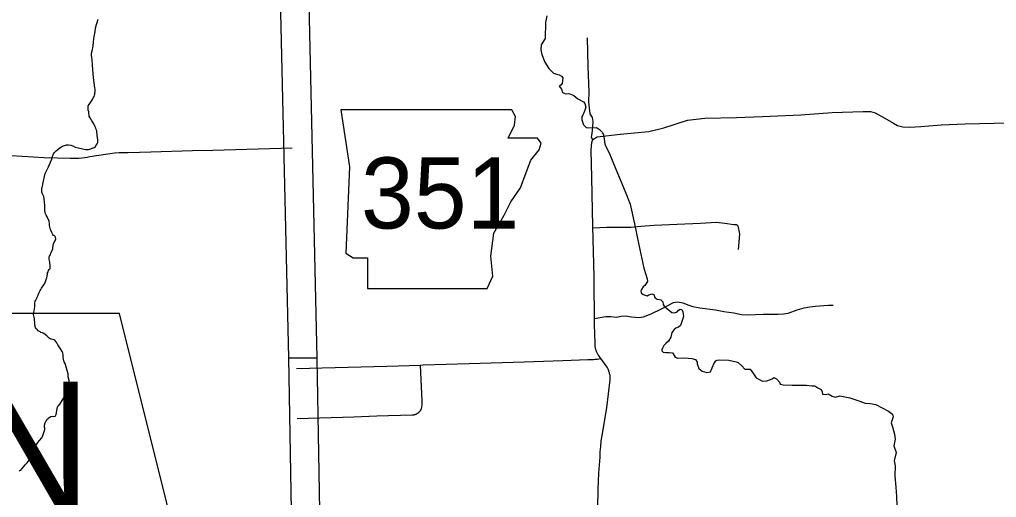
# Model space of a CAD drawing. Extents: x 309348 to 309445, y 336383 to 336484.
# Drawn here: x 309351.067 to 309352.808, y 336402.009 to 336402.86 of the extents above; entities that cross this region are included whole.
import ezdxf

# ---------------------------------------------------------------- set-up
doc = ezdxf.new("R2010")
doc.units = 0
doc.layers.add('R_Annotation', color=7, linetype='Continuous')

msp = doc.modelspace()

# ---------------------------------------------------------------- linework, layer by layer
at = {"layer": 'R_Annotation'}
msp.add_line((309351.5465, 336402.2573), (309351.5966, 336402.257), dxfattribs=at)
for points in [[(309351.5751, 336403.2047), (309351.5966, 336402.257), (309351.5465, 336402.2573), (309351.525, 336403.2068)], [(309351.1116, 336402.5263), (309351.1119, 336402.5298), (309351.1108, 336402.5405), (309351.1098, 336402.5452), (309351.1082, 336402.5487), (309351.1069, 336402.5512), (309351.1062, 336402.5527), (309351.1061, 336402.5542), (309351.1061, 336402.5569), (309351.1065, 336402.5602), (309351.1073, 336402.5626), (309351.1081, 336402.567), (309351.1125, 336402.5858), (309351.1181, 336402.5977), (309351.1219, 336402.606), (309351.124, 336402.6115), (309351.1254, 336402.6168), (309351.1265, 336402.619), (309351.1273, 336402.621), (309351.1288, 336402.6232), (309351.132, 336402.6266), (309351.1385, 336402.6319), (309351.1414, 336402.6337), (309351.1432, 336402.6345), (309351.1449, 336402.6355), (309351.1468, 336402.6361), (309351.1489, 336402.6367), (309351.1505, 336402.6368), (309351.1541, 336402.6368), (309351.1583, 336402.6362), (309351.1618, 336402.6351), (309351.166, 336402.6332), (309351.1713, 336402.6319), (309351.1792, 336402.6298), (309351.184, 336402.6289), (309351.1864, 336402.6288), (309351.188, 336402.6289), (309351.1898, 336402.629), (309351.1915, 336402.6295), (309351.1938, 336402.63), (309351.1962, 336402.6312), (309351.1995, 336402.6325), (309351.2018, 336402.6342), (309351.2026, 336402.6353), (309351.205, 336402.6387), (309351.2062, 336402.6411), (309351.2063, 336402.6421), (309351.2061, 336402.6461), (309351.2056, 336402.6502), (309351.2053, 336402.6532), (309351.2043, 336402.662), (309351.2035, 336402.6642), (309351.2026, 336402.6669), (309351.2017, 336402.6693), (309351.2003, 336402.6721), (309351.1978, 336402.676), (309351.1951, 336402.6813), (309351.1928, 336402.685), (309351.191, 336402.6883), (309351.1905, 336402.69), (309351.1902, 336402.6932), (309351.1899, 336402.6961), (309351.1892, 336402.6988), (309351.189, 336402.7021), (309351.1888, 336402.7036), (309351.1889, 336402.7051), (309351.189, 336402.7063), (309351.1906, 336402.7092), (309351.1932, 336402.7122), (309351.1957, 336402.7159), (309351.1971, 336402.7191), (309351.1987, 336402.7215), (309351.1995, 336402.723), (309351.2002, 336402.7256), (309351.2006, 336402.7271), (309351.2011, 336402.7306), (309351.2012, 336402.7323), (309351.2012, 336402.7362), (309351.201, 336402.7387), (309351.1986, 336402.7563), (309351.1969, 336402.7788), (309351.1959, 336402.7885), (309351.1949, 336402.7969), (309351.195, 336402.8002), (309351.196, 336402.8047), (309351.1977, 336402.8128), (309351.1983, 336402.8208), (309351.1997, 336402.8303), (309351.2015, 336402.8382), (309351.2023, 336402.8457), (309351.2067, 336402.8607)], [(309352.0064, 336402.8671), (309352.0044, 336402.8548), (309352.0035, 336402.8266), (309351.9967, 336402.8153), (309351.996, 336402.8062), (309351.9976, 336402.7981), (309352.0031, 336402.7842), (309352.0103, 336402.7728), (309352.0184, 336402.7647), (309352.0242, 336402.7631), (309352.0284, 336402.7615), (309352.0329, 336402.7592), (309352.0355, 336402.7566), (309352.0339, 336402.7463), (309352.0316, 336402.7433), (309352.0303, 336402.7433), (309352.0287, 336402.7408), (309352.029, 336402.7408), (309352.0326, 336402.7365), (309352.0333, 336402.7343), (309352.0339, 336402.731), (309352.0401, 336402.7281), (309352.0459, 336402.7284), (309352.055, 336402.7249), (309352.0621, 336402.719), (309352.0721, 336402.7139), (309352.0744, 336402.7106), (309352.0763, 336402.7041), (309352.0741, 336402.697), (309352.0708, 336402.6899), (309352.0689, 336402.6873), (309352.0692, 336402.6818), (309352.0721, 336402.6727), (309352.0767, 336402.6679), (309352.0809, 336402.6675), (309352.0951, 336402.6679), (309352.1003, 336402.6643), (309352.1052, 336402.6594), (309352.1077, 336402.6556), (309352.1103, 336402.6387), (309352.1116, 336402.6342), (309352.1178, 336402.6228), (309352.1298, 336402.5937)], [(309352.0783, 336402.8279), (309352.0796, 336402.7764), (309352.0815, 336402.7317), (309352.0809, 336402.7135), (309352.0835, 336402.6922), (309352.0873, 336402.6857), (309352.0886, 336402.6789), (309352.0883, 336402.6692), (309352.0867, 336402.6575), (309352.086, 336402.6507), (309352.0883, 336402.6468), (309352.0885, 336402.6463)], [(309352.0858, 336402.6281), (309352.087, 336402.6414), (309352.0885, 336402.6463), (309352.0963, 336402.6512), (309352.1376, 336402.6558), (309352.1884, 336402.661), (309352.2153, 336402.6674), (309352.2574, 336402.6809), (309352.2886, 336402.6844), (309352.3446, 336402.6858), (309352.3911, 336402.6873), (309352.4595, 336402.6908), (309352.5156, 336402.6945), (309352.5707, 336402.6965), (309352.5837, 336402.6965), (309352.5921, 336402.6939), (309352.6091, 336402.6847), (309352.6247, 336402.6755), (309352.6316, 336402.6717), (309352.6412, 336402.6694), (309352.653, 336402.6685), (309352.6732, 336402.6697), (309352.7096, 336402.6726), (309352.7526, 336402.6743), (309352.8297, 336402.676)], [(309351.0271, 336402.6184), (309351.0519, 336402.6181), (309351.1107, 336402.6146), (309351.1577, 336402.6132), (309351.1626, 336402.6132), (309351.1676, 336402.6133), (309351.1725, 336402.6136), (309351.1775, 336402.614), (309351.1824, 336402.6146), (309351.1873, 336402.6153), (309351.1922, 336402.6162), (309351.2201, 336402.6207), (309351.2281, 336402.6218), (309351.2361, 336402.6227), (309351.2442, 336402.6233), (309351.2522, 336402.6236), (309351.2603, 336402.6236), (309351.301, 336402.6247), (309351.3749, 336402.6267), (309351.4113, 336402.6276), (309351.5524, 336402.6319)], [(309352.1029, 336402.2566), (309352.099, 336402.2622), (309352.0983, 336402.2632), (309352.0977, 336402.2643), (309352.0971, 336402.2653), (309352.0965, 336402.2664), (309352.096, 336402.2674), (309352.0955, 336402.2685), (309352.095, 336402.2696), (309352.0946, 336402.2708), (309352.0943, 336402.2719), (309352.0939, 336402.2731), (309352.0936, 336402.2742), (309352.0934, 336402.2754), (309352.0931, 336402.2766), (309352.093, 336402.2778), (309352.0928, 336402.279), (309352.0927, 336402.2802), (309352.0927, 336402.2814), (309352.0927, 336402.2826), (309352.0927, 336402.2838), (309352.0915, 336402.3162), (309352.0911, 336402.4023), (309352.0886, 336402.4913), (309352.0868, 336402.5791), (309352.0858, 336402.6273), (309352.0858, 336402.6281)], [(309352.1298, 336402.5937), (309352.1466, 336402.5539), (309352.1554, 336402.5315), (309352.1628, 336402.4962), (309352.1706, 336402.4589), (309352.1796, 336402.4175), (309352.1858, 336402.3981), (309352.1864, 336402.3938), (309352.1813, 336402.3867), (309352.1783, 336402.3838), (309352.1754, 336402.3793), (309352.1745, 336402.377), (309352.1751, 336402.3731), (309352.1787, 336402.3702), (309352.1855, 336402.3683), (309352.1884, 336402.3699), (309352.1936, 336402.3715), (309352.1975, 336402.3702), (309352.1994, 336402.3653), (309352.2023, 336402.3627), (309352.2036, 336402.3621), (309352.2101, 336402.3608), (309352.2133, 336402.3576), (309352.214, 336402.3527), (309352.2159, 336402.3495), (309352.2298, 336402.3381), (309352.235, 336402.3375), (309352.2389, 336402.3394), (309352.2415, 336402.3427), (309352.2441, 336402.3443), (309352.2473, 336402.3436), (309352.2489, 336402.3394), (309352.2506, 336402.3313), (309352.2451, 336402.3151), (309352.2415, 336402.3125), (309352.2366, 336402.3103), (309352.2334, 336402.308), (309352.2298, 336402.3025), (309352.2279, 336402.2941), (309352.2237, 336402.2873), (309352.2188, 336402.2834), (309352.2153, 336402.2798), (309352.2127, 336402.275), (309352.212, 336402.2717), (309352.212, 336402.2698), (309352.214, 336402.2678), (309352.2188, 336402.2669), (309352.225, 336402.2669), (309352.2305, 336402.2665), (309352.2321, 336402.2649), (309352.2357, 336402.2588), (309352.2405, 336402.2571), (309352.2522, 336402.2575), (309352.2651, 336402.2565), (309352.2716, 336402.2549), (309352.2745, 336402.25), (309352.2749, 336402.2471), (309352.2778, 336402.2387), (309352.2836, 336402.2338), (309352.2917, 336402.2312), (309352.2985, 336402.2329), (309352.3043, 336402.2468), (309352.3082, 336402.252), (309352.3105, 336402.2533), (309352.315, 336402.2539), (309352.3312, 336402.2533), (309352.3445, 336402.2503), (309352.348, 336402.2491), (309352.3545, 336402.2435), (309352.3594, 336402.2374), (309352.3646, 336402.2371), (309352.3694, 336402.2371), (309352.3749, 336402.229), (309352.3801, 336402.2222), (309352.3911, 336402.216), (309352.3989, 336402.2163), (309352.4083, 336402.2199), (309352.4115, 336402.2225), (309352.4161, 336402.2202), (309352.4216, 336402.2141), (309352.4225, 336402.2105), (309352.428, 336402.2092), (309352.4439, 336402.2086), (309352.4559, 336402.2086), (309352.4698, 336402.2089), (309352.4789, 336402.2079), (309352.4844, 336402.2076), (309352.4896, 336402.2044), (309352.4957, 336402.2011), (309352.4977, 336402.1969), (309352.4983, 336402.193), (309352.5032, 336402.1924), (309352.5084, 336402.1933), (309352.5155, 336402.1891), (309352.5213, 336402.1875), (309352.5288, 336402.1898), (309352.5349, 336402.1885), (309352.5469, 336402.1865), (309352.5647, 336402.1804), (309352.5741, 336402.1771), (309352.5832, 336402.1765)], [(309351.1464, 336402.2507), (309351.1457, 336402.2524), (309351.1451, 336402.2552), (309351.1445, 336402.2581), (309351.1445, 336402.2613), (309351.1443, 336402.2638), (309351.144, 336402.2657), (309351.1433, 336402.2675), (309351.1424, 336402.269), (309351.1394, 336402.2737), (309351.1372, 336402.2771), (309351.1351, 336402.281), (309351.1331, 336402.2842), (309351.1293, 336402.2888), (309351.1282, 336402.2895), (309351.1256, 336402.2903), (309351.1231, 336402.2906), (309351.1212, 336402.2916), (309351.1192, 336402.2928), (309351.115, 336402.2965), (309351.1098, 336402.3007), (309351.1076, 336402.3019), (309351.1046, 336402.303), (309351.1032, 336402.3038), (309351.1013, 336402.3048), (309351.1001, 336402.3057), (309351.0982, 336402.3079), (309351.0965, 336402.3097), (309351.0953, 336402.3118), (309351.0946, 336402.3131), (309351.0944, 336402.3144), (309351.094, 336402.3166), (309351.0941, 336402.3184), (309351.0931, 336402.3274), (309351.0916, 336402.3345), (309351.0922, 336402.3391), (309351.0931, 336402.3438), (309351.0936, 336402.3455), (309351.0937, 336402.3476), (309351.0937, 336402.3486), (309351.0937, 336402.3502), (309351.0937, 336402.3527), (309351.0939, 336402.3548), (309351.0947, 336402.3588), (309351.0955, 336402.3602), (309351.0967, 336402.3625), (309351.0976, 336402.364), (309351.0983, 336402.3659), (309351.1, 336402.3693), (309351.1013, 336402.3728), (309351.1029, 336402.3761), (309351.1036, 336402.3775), (309351.1044, 336402.3796), (309351.1058, 336402.3819), (309351.11, 336402.3874), (309351.1126, 336402.3919), (309351.1143, 336402.3969), (309351.115, 336402.4004), (309351.1163, 336402.4066), (309351.1165, 336402.4088), (309351.1174, 336402.4108), (309351.1181, 336402.4129), (309351.1194, 336402.4149), (309351.121, 336402.4167), (309351.1214, 336402.4183), (309351.1215, 336402.4196), (309351.1215, 336402.4211), (309351.1215, 336402.4227), (309351.1208, 336402.4255), (309351.1204, 336402.428), (309351.1199, 336402.4306), (309351.1195, 336402.4338), (309351.1195, 336402.4367), (309351.1198, 336402.4386), (309351.1211, 336402.4406), (309351.1219, 336402.442), (309351.1238, 336402.4471), (309351.1258, 336402.4513), (309351.126, 336402.4543), (309351.127, 336402.4609), (309351.1286, 336402.4639), (309351.13, 336402.4659), (309351.1307, 336402.4678), (309351.1311, 336402.4693), (309351.1309, 336402.4728), (309351.1302, 336402.4737), (309351.1288, 336402.4747), (309351.1271, 336402.4757), (309351.1258, 336402.4772), (309351.124, 336402.4806), (309351.1218, 336402.4862), (309351.1201, 336402.4935), (309351.1203, 336402.4964), (309351.1196, 336402.501), (309351.1158, 336402.5089), (309351.1141, 336402.5119), (309351.1132, 336402.5144), (309351.1123, 336402.5168), (309351.1116, 336402.5193), (309351.1116, 336402.5243), (309351.1116, 336402.5263)], [(309352.0886, 336402.4892), (309352.1139, 336402.4906), (309352.1566, 336402.4903), (309352.1743, 336402.4924), (309352.1979, 336402.4941), (309352.2389, 336402.4955), (309352.2808, 336402.4978), (309352.3094, 336402.499), (309352.3238, 336402.4973), (309352.3403, 336402.4952), (309352.3446, 336402.495), (309352.3472, 336402.4929), (309352.3501, 336402.4785), (309352.349, 336402.4638), (309352.3478, 336402.4508)], [(309352.0915, 336402.3274), (309352.1116, 336402.3313), (309352.121, 336402.331), (309352.1311, 336402.33), (309352.1395, 336402.3317), (309352.1476, 336402.3323), (309352.1576, 336402.3304), (309352.1709, 336402.3294), (309352.1793, 336402.3307), (309352.1929, 336402.3359), (309352.2114, 336402.3449), (309352.2324, 336402.3559), (309352.2396, 336402.3572), (309352.2489, 336402.3556), (309352.26, 336402.3514), (309352.2671, 336402.3488), (309352.2794, 336402.3466), (309352.3072, 336402.3433), (309352.3225, 336402.3401), (309352.34, 336402.3378), (309352.3539, 336402.3346), (309352.3636, 336402.3342), (309352.3931, 336402.3352), (309352.419, 336402.3352), (309352.4284, 336402.3362), (309352.4371, 336402.3372), (309352.4527, 336402.343), (309352.4653, 336402.3469), (309352.4756, 336402.3482), (309352.485, 336402.3495), (309352.5003, 336402.3508), (309352.509, 336402.3514), (309352.5171, 336402.3514)], [(309351.7151, 336400.4543), (309351.2446, 336402.3368), (309349.4843, 336402.3368)], [(309351.066, 336402.0559), (309351.0674, 336402.0566), (309351.0688, 336402.0577), (309351.0705, 336402.0596), (309351.0743, 336402.064), (309351.0769, 336402.067), (309351.0797, 336402.07), (309351.0824, 336402.0735), (309351.0831, 336402.0758), (309351.0853, 336402.0801), (309351.0879, 336402.0827), (309351.089, 336402.0856), (309351.0892, 336402.089), (309351.0896, 336402.0908), (309351.0912, 336402.0932), (309351.0923, 336402.0957), (309351.0937, 336402.0982), (309351.0966, 336402.1033), (309351.0993, 336402.1067), (309351.1025, 336402.1105), (309351.1061, 336402.115), (309351.1075, 336402.1175), (309351.1108, 336402.1262), (309351.1118, 336402.1296), (309351.1118, 336402.1322), (309351.1112, 336402.134), (309351.1113, 336402.1375), (309351.1123, 336402.1417), (309351.1139, 336402.1455), (309351.1155, 336402.1475), (309351.1175, 336402.1496), (309351.1194, 336402.1512), (309351.1224, 336402.153), (309351.125, 336402.1536), (309351.1279, 336402.1532), (309351.1299, 336402.1537), (309351.1307, 336402.1544), (309351.1313, 336402.1554), (309351.1321, 336402.1569), (309351.1343, 336402.1702), (309351.1358, 336402.1722), (309351.1383, 336402.1752), (309351.1441, 336402.1831), (309351.1457, 336402.1866), (309351.1493, 336402.1928), (309351.1515, 336402.2015), (309351.1537, 336402.2057), (309351.1544, 336402.2091), (309351.1547, 336402.2115), (309351.155, 336402.2153), (309351.1549, 336402.2171), (309351.1535, 336402.2239), (309351.1532, 336402.2292), (309351.1518, 336402.2351), (309351.1493, 336402.2432), (309351.148, 336402.2472), (309351.1464, 336402.2507)], [(309351.6845, 336401.3479), (309351.6825, 336401.3516), (309351.569, 336401.6405), (309351.5605, 336401.6659), (309351.5543, 336401.7078), (309351.5548, 336401.7443), (309351.552, 336401.8417), (309351.5526, 336401.917), (309351.5465, 336402.2573)], [(309351.5966, 336402.257), (309351.6026, 336401.9172), (309351.602, 336401.8422), (309351.6048, 336401.7446), (309351.6044, 336401.7112), (309351.6094, 336401.6776), (309351.616, 336401.6575), (309351.7267, 336401.3761)], [(309351.7813, 336402.2447), (309351.7861, 336402.2449), (309351.868, 336402.2474), (309351.9665, 336402.2504), (309352.035, 336402.253), (309352.0796, 336402.2544), (309352.083, 336402.2544), (309352.0863, 336402.2545), (309352.0897, 336402.2547), (309352.093, 336402.255), (309352.0963, 336402.2554), (309352.0996, 336402.256), (309352.1029, 336402.2566)], [(309352.0975, 336401.991), (309352.0983, 336402.0236), (309352.0994, 336402.052), (309352.1015, 336402.0803), (309352.102, 336402.09), (309352.1027, 336402.0997), (309352.1038, 336402.1094), (309352.1052, 336402.119), (309352.1139, 336402.1683), (309352.1198, 336402.2181), (309352.1198, 336402.2195), (309352.1198, 336402.2209), (309352.1198, 336402.2223), (309352.1197, 336402.2237), (309352.1195, 336402.2251), (309352.1193, 336402.2265), (309352.119, 336402.2278), (309352.1187, 336402.2292), (309352.1184, 336402.2306), (309352.118, 336402.2319), (309352.1175, 336402.2333), (309352.1171, 336402.2346), (309352.1165, 336402.2359), (309352.116, 336402.2372), (309352.1153, 336402.2384), (309352.1147, 336402.2397), (309352.114, 336402.2409), (309352.1029, 336402.2566)], [(309351.5602, 336402.2386), (309351.7217, 336402.2429), (309351.7813, 336402.2447)], [(309351.7809, 336402.163), (309351.7819, 336402.1646), (309351.7832, 336402.1673), (309351.7838, 336402.1697), (309351.7845, 336402.1745), (309351.7846, 336402.1794), (309351.7846, 336402.1807), (309351.7813, 336402.2447)], [(309351.5617, 336402.1492), (309351.6627, 336402.1527), (309351.7034, 336402.1541), (309351.7668, 336402.1559), (309351.7674, 336402.1559), (309351.7681, 336402.156), (309351.7687, 336402.1561), (309351.7694, 336402.1562), (309351.77, 336402.1563), (309351.7706, 336402.1564), (309351.7713, 336402.1566), (309351.7719, 336402.1568), (309351.7725, 336402.157), (309351.7731, 336402.1572), (309351.7737, 336402.1575), (309351.7743, 336402.1577), (309351.7749, 336402.158), (309351.7755, 336402.1584), (309351.776, 336402.1587), (309351.7766, 336402.159), (309351.7771, 336402.1594), (309351.7776, 336402.1598), (309351.7781, 336402.1602), (309351.7786, 336402.1606), (309351.7791, 336402.1611), (309351.7796, 336402.1615), (309351.78, 336402.162), (309351.7805, 336402.1625), (309351.7809, 336402.163)], [(309352.5832, 336402.1765), (309352.5935, 336402.1742), (309352.6159, 336402.1626), (309352.623, 336402.1574), (309352.624, 336402.1522), (309352.6207, 336402.1415), (309352.623, 336402.1344), (309352.6266, 336402.1218), (309352.6275, 336402.1124), (309352.6256, 336402.1007), (309352.6292, 336402.0887), (309352.6262, 336402.0741), (309352.6275, 336402.0654), (309352.6272, 336402.0476), (309352.6288, 336402.0272), (309352.6301, 336402.0107), (309352.6311, 336401.9789)]]:
    msp.add_lwpolyline(points, dxfattribs=at)
msp.add_lwpolyline([(309351.6396, 336402.6995), (309351.6549, 336402.5979), (309351.6481, 336402.4439), (309351.6616, 336402.4355), (309351.687, 336402.4355), (309351.687, 336402.3813), (309351.9003, 336402.3813), (309351.9104, 336402.4033), (309351.907, 336402.4389), (309351.9121, 336402.4795), (309351.9307, 336402.5116), (309351.9426, 336402.5353), (309351.9595, 336402.5607), (309351.9696, 336402.5878), (309351.9781, 336402.6098), (309351.9933, 336402.6284), (309351.9967, 336402.6403), (309351.99, 336402.6487), (309351.9375, 336402.6487), (309351.9493, 336402.6724), (309351.951, 336402.6876), (309351.944, 336402.6993)], close=True, dxfattribs=at)

# ---------------------------------------------------------------- texts
for s, height, p in [('351', 0.12664, (309351.6753, 336402.488)), ('LOCATION', 0.23116, (309349.6155, 336401.9837))]:
    msp.add_text(s, height=height, dxfattribs=at).set_placement(p)

doc.saveas('drawing.dxf')
